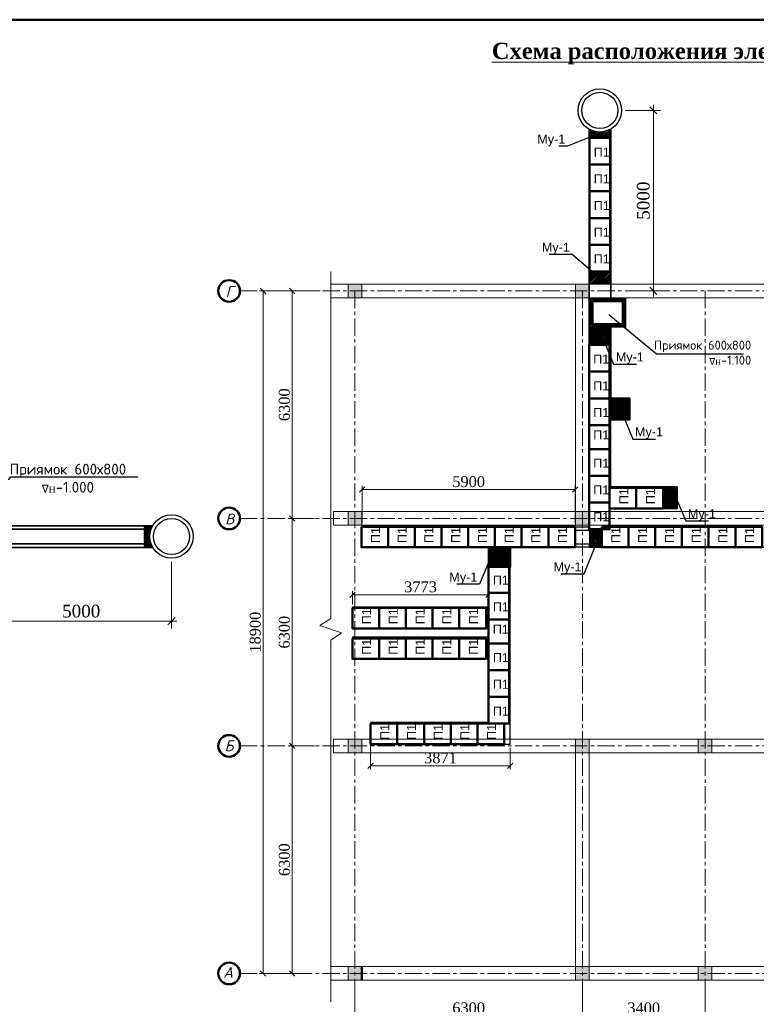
# Model space of a CAD drawing. Header units: millimetres. Extents: x 2063114 to 14983986, y -126020516 to 213791.
# Tile 591 of 656: x 2346492 to 2366898, y -179676 to -152409. Entities that reach past the tile are written whole.
import ezdxf
from ezdxf import colors
from ezdxf.entities.mleader import LeaderData, LeaderLine
from ezdxf.math import Vec2, Vec3

# ---------------------------------------------------------------- set-up
doc = ezdxf.new("R2010")
doc.units = ezdxf.units.MM
doc.linetypes.add('ACAD_ISO10W100', pattern=[18, 12, -3, 0, -3])
doc.linetypes.add('осевая', pattern=[50.8, 31.75, -6.35, 6.35, -6.35])
doc.layers.get('Defpoints').update_dxf_attribs({"color": 6, "lineweight": 35})
for name, color, linetype, lineweight in [('.', 7, 'Continuous', 15), ('_0', 7, 'Continuous', 20), ('АСО-Размеры-цепочки', 7, 'Continuous', 13), ('Надпись', 7, 'Continuous', 15), ('план', 7, 'Continuous', 20), ('раз.нар', 250, 'Continuous', 20), ('сплошная_толстая', 7, 'Continuous', 50)]:
    doc.layers.add(name, color=color, linetype=linetype, lineweight=lineweight)
doc.layers.add('пунктир', color=1, linetype='ACAD_ISO10W100')
doc.styles.add('GOST 2.304', font='isocpeur.ttf', dxfattribs={"oblique": 15})
doc.styles.add('ISO_1.0', font='isocpeur.ttf')
doc.styles.add('SIMPLEX', font='times.ttf', dxfattribs={"width": 0.7})
doc.styles.get("Standard").update_dxf_attribs({"font": 'arial.ttf'})
doc.styles.add('TIEMS', font='times.ttf')
doc.styles.add('TIMES', font='times.ttf')
doc.styles.add('Times New Roman', font='times.ttf')
doc.styles.add('V@ler@Live', font='isocpeui.ttf')
doc.dimstyles.new('Dim(100)', dxfattribs={"dimscale": 100, "dimtxt": 3.5, "dimasz": 2, "dimexe": 2, "dimexo": 2, "dimgap": 1, "dimtad": 1, "dimdec": 0, "dimdsep": 46, "dimtxsty": 'SIMPLEX', "dimblk": 'OBLIQUE', "dimcen": 2.5, "dimdle": 1.5, "dimclrd": 256, "dimclre": 256, "dimclrt": 256, "dimadec": 0, "dimazin": 0, "dimtfac": 0.75, "dimtdec": 0, "dimtmove": 1, "dimatfit": 3, "dimfxl": 1, "dimtolj": 1, "dimtzin": 0, "dimlwd": -1, "dimlwe": -1, "dimarcsym": 0})
doc.dimstyles.new('Миржалол100', dxfattribs={"dimtxt": 300, "dimasz": 150, "dimexe": 100, "dimexo": 100, "dimgap": 63, "dimtad": 1, "dimdec": 0, "dimtxsty": 'Times New Roman', "dimblk": 'OBLIQUE', "dimcen": 100, "dimclrd": 256, "dimclre": 256, "dimclrt": 256, "dimadec": 0, "dimazin": 0, "dimtfac": 1, "dimtdec": 0, "dimtmove": 1, "dimatfit": 3, "dimfxl": 800, "dimlwd": 13, "dimlwe": 13, "dimarcsym": 0})
pattern_1 = [(315, (28496.273, 8868.906), (22.4506403, 22.4506403), [])]
pattern_2 = [(45, (28496.273, 8868.906), (-22.4506403, 22.4506403), [])]

# ---------------------------------------------------------------- blocks, each defined once
blk = doc.blocks.new('263')
at = {"color": 7, "lineweight": 50, "ltscale": 150}
blk.add_lwpolyline([(1854161, -222296), (1854161, -223036), (1853591, -223036), (1853591, -222296)], close=True, dxfattribs=at)
at = {"color": 7, "ltscale": 100, "insert": (1853707, -222688), "char_height": 250, "width": 412.13, "attachment_point": 4}
blk.add_mtext('П1', dxfattribs=at)
blk = doc.blocks.new('_Oblique')
at = {"color": 0, "linetype": 'ByBlock', "lineweight": -2}
blk.add_line((-0.5, -0.5), (0.5, 0.5), dxfattribs=at)
blk = doc.blocks.new('*D3934')
at = {"layer": 'Defpoints', "color": 0, "transparency": 16777216}
for p in [(2363064, -154920), (2364047, -154920), (2363109, -159920)]:
    blk.add_point(p, dxfattribs=at)
at = {"layer": 'АСО-Размеры-цепочки', "transparency": 16777216}
for p, q in [((2364047, -160070), (2364047, -154770)), ((2363264, -154920), (2364247, -154920)), ((2363309, -159920), (2364247, -159920))]:
    blk.add_line(p, q, dxfattribs=at)
at = {"layer": 'АСО-Размеры-цепочки', "transparency": 16777216, "xscale": 200, "yscale": 200, "zscale": 200}
for p, rotation in [((2364047, -154920), 90), ((2364047, -159920), 270)]:
    blk.add_blockref('_Oblique', p, dxfattribs=dict(at, rotation=rotation))
at = {"layer": 'АСО-Размеры-цепочки', "transparency": 16777216, "insert": (2363769, -157420), "char_height": 350, "attachment_point": 5, "rotation": 90, "style": 'TIMES'}
blk.add_mtext('\\A1;5000', dxfattribs=at)
blk = doc.blocks.new('*D3936')
at = {"layer": '_0', "linetype": 'Continuous', "lineweight": 13, "transparency": 16777216}
for p, q in [((2355980, -166350), (2355980, -165320)), ((2355980, -165420), (2361880, -165420)), ((2361880, -166350), (2361880, -165320))]:
    blk.add_line(p, q, dxfattribs=at)
at = {"layer": 'Defpoints', "color": 0, "transparency": 16777216}
for p in [(2361880, -165420), (2355980, -166450), (2361880, -166450)]:
    blk.add_point(p, dxfattribs=at)
at = {"layer": '_0', "lineweight": 13, "transparency": 16777216, "xscale": 150, "yscale": 150, "zscale": 150, "rotation": 180}
blk.add_blockref('_Oblique', (2355980, -165420), dxfattribs=at)
at = {"layer": '_0', "lineweight": 13, "transparency": 16777216, "xscale": 150, "yscale": 150, "zscale": 150}
blk.add_blockref('_Oblique', (2361880, -165420), dxfattribs=at)
at = {"layer": '_0', "lineweight": 30, "transparency": 16777216, "insert": (2358930, -165204), "char_height": 300, "attachment_point": 5, "style": 'Times New Roman'}
blk.add_mtext('5900', dxfattribs=at)
blk = doc.blocks.new('*D3937')
at = {"layer": '_0', "linetype": 'Continuous', "lineweight": 13, "transparency": 16777216}
for p, q in [((2355710, -168598), (2355710, -168233)), ((2359483, -168568), (2359483, -168233)), ((2359483, -168333), (2355710, -168333))]:
    blk.add_line(p, q, dxfattribs=at)
at = {"layer": 'Defpoints', "color": 0, "transparency": 16777216}
for p in [(2355710, -168333), (2355710, -168698), (2359483, -168668)]:
    blk.add_point(p, dxfattribs=at)
at = {"layer": '_0', "lineweight": 13, "transparency": 16777216, "xscale": 150, "yscale": 150, "zscale": 150, "rotation": 180}
blk.add_blockref('_Oblique', (2355710, -168333), dxfattribs=at)
at = {"layer": '_0', "lineweight": 13, "transparency": 16777216, "xscale": 150, "yscale": 150, "zscale": 150}
blk.add_blockref('_Oblique', (2359483, -168333), dxfattribs=at)
at = {"layer": '_0', "lineweight": 30, "transparency": 16777216, "insert": (2357597, -168117), "char_height": 300, "attachment_point": 5, "style": 'Times New Roman'}
blk.add_mtext('3773', dxfattribs=at)
blk = doc.blocks.new('*D3938')
at = {"layer": '_0', "linetype": 'Continuous', "lineweight": 13, "transparency": 16777216}
for p, q in [((2356213, -172351), (2356213, -173171)), ((2360083, -172572), (2360083, -173171)), ((2360083, -173071), (2356213, -173071))]:
    blk.add_line(p, q, dxfattribs=at)
at = {"layer": 'Defpoints', "color": 0, "transparency": 16777216}
for p in [(2356213, -172251), (2360083, -172472), (2356213, -173071)]:
    blk.add_point(p, dxfattribs=at)
at = {"layer": '_0', "lineweight": 13, "transparency": 16777216, "xscale": 150, "yscale": 150, "zscale": 150, "rotation": 180}
blk.add_blockref('_Oblique', (2356213, -173071), dxfattribs=at)
at = {"layer": '_0', "lineweight": 13, "transparency": 16777216, "xscale": 150, "yscale": 150, "zscale": 150}
blk.add_blockref('_Oblique', (2360083, -173071), dxfattribs=at)
at = {"layer": '_0', "lineweight": 30, "transparency": 16777216, "insert": (2358148, -172855), "char_height": 300, "attachment_point": 5, "style": 'Times New Roman'}
blk.add_mtext('3871', dxfattribs=at)
blk = doc.blocks.new('*D3947')
at = {"layer": 'Defpoints', "color": 0, "transparency": 16777216}
for p in [(2345697, -167265), (2350697, -167221), (2350697, -169067)]:
    blk.add_point(p, dxfattribs=at)
at = {"layer": 'АСО-Размеры-цепочки', "transparency": 16777216}
for p, q in [((2345697, -167465), (2345697, -169267)), ((2350697, -167421), (2350697, -169267)), ((2345547, -169067), (2350847, -169067))]:
    blk.add_line(p, q, dxfattribs=at)
at = {"layer": 'АСО-Размеры-цепочки', "transparency": 16777216, "xscale": 200, "yscale": 200, "zscale": 200, "rotation": 180}
blk.add_blockref('_Oblique', (2345697, -169067), dxfattribs=at)
at = {"layer": 'АСО-Размеры-цепочки', "transparency": 16777216, "xscale": 200, "yscale": 200, "zscale": 200}
blk.add_blockref('_Oblique', (2350697, -169067), dxfattribs=at)
at = {"layer": 'АСО-Размеры-цепочки', "transparency": 16777216, "insert": (2348197, -168789), "char_height": 350, "attachment_point": 5, "style": 'TIMES'}
blk.add_mtext('\\A1;5000', dxfattribs=at)
blk = doc.blocks.new('*D3948')
at = {"linetype": 'Continuous', "lineweight": 13, "transparency": 16777216}
for p, q in [((2354468, -172521), (2353939, -172521)), ((2354039, -178821), (2354039, -172521)), ((2354468, -178821), (2353939, -178821))]:
    blk.add_line(p, q, dxfattribs=at)
at = {"layer": 'Defpoints', "color": 0, "transparency": 16777216}
for p in [(2354039, -172521), (2354568, -172521), (2354568, -178821)]:
    blk.add_point(p, dxfattribs=at)
at = {"lineweight": 13, "transparency": 16777216, "xscale": 150, "yscale": 150, "zscale": 150}
for p, rotation in [((2354039, -172521), 90), ((2354039, -178821), 270)]:
    blk.add_blockref('_Oblique', p, dxfattribs=dict(at, rotation=rotation))
at = {"transparency": 16777216, "insert": (2353824, -175671), "char_height": 300, "attachment_point": 5, "rotation": 90, "style": 'Times New Roman', "bg_fill": 3, "box_fill_scale": 1.1, "bg_fill_color": 256, "bg_fill_true_color": 13158600, "bg_fill_transparency": 0}
blk.add_mtext('6300', dxfattribs=at)
blk = doc.blocks.new('*D3949')
at = {"linetype": 'Continuous', "lineweight": 13, "transparency": 16777216}
for p, q in [((2354658, -166221), (2353939, -166221)), ((2354039, -172521), (2354039, -166221)), ((2354658, -172521), (2353939, -172521))]:
    blk.add_line(p, q, dxfattribs=at)
at = {"layer": 'Defpoints', "color": 0, "transparency": 16777216}
for p in [(2354039, -166221), (2354758, -166221), (2354758, -172521)]:
    blk.add_point(p, dxfattribs=at)
at = {"lineweight": 13, "transparency": 16777216, "xscale": 150, "yscale": 150, "zscale": 150}
for p, rotation in [((2354039, -166221), 90), ((2354039, -172521), 270)]:
    blk.add_blockref('_Oblique', p, dxfattribs=dict(at, rotation=rotation))
at = {"transparency": 16777216, "insert": (2353824, -169371), "char_height": 300, "attachment_point": 5, "rotation": 90, "style": 'Times New Roman', "bg_fill": 3, "box_fill_scale": 1.1, "bg_fill_color": 256, "bg_fill_true_color": 13158600, "bg_fill_transparency": 0}
blk.add_mtext('6300', dxfattribs=at)
blk = doc.blocks.new('*D3950')
at = {"linetype": 'Continuous', "lineweight": 13, "transparency": 16777216}
for p, q in [((2354819, -159921), (2353939, -159921)), ((2354039, -166221), (2354039, -159921)), ((2354658, -166221), (2353939, -166221))]:
    blk.add_line(p, q, dxfattribs=at)
at = {"layer": 'Defpoints', "color": 0, "transparency": 16777216}
for p in [(2354039, -159921), (2354919, -159921), (2354758, -166221)]:
    blk.add_point(p, dxfattribs=at)
at = {"lineweight": 13, "transparency": 16777216, "xscale": 150, "yscale": 150, "zscale": 150}
for p, rotation in [((2354039, -159921), 90), ((2354039, -166221), 270)]:
    blk.add_blockref('_Oblique', p, dxfattribs=dict(at, rotation=rotation))
at = {"transparency": 16777216, "insert": (2353824, -163071), "char_height": 300, "attachment_point": 5, "rotation": 90, "style": 'Times New Roman', "bg_fill": 3, "box_fill_scale": 1.1, "bg_fill_color": 256, "bg_fill_true_color": 13158600, "bg_fill_transparency": 0}
blk.add_mtext('6300', dxfattribs=at)
blk = doc.blocks.new('*D3951')
at = {"linetype": 'Continuous', "lineweight": 13, "transparency": 16777216}
for p, q in [((2354510, -159921), (2353133, -159921)), ((2353233, -178821), (2353233, -159921)), ((2354510, -178821), (2353133, -178821))]:
    blk.add_line(p, q, dxfattribs=at)
at = {"layer": 'Defpoints', "color": 0, "transparency": 16777216}
for p in [(2353233, -159921), (2354610, -159921), (2354610, -178821)]:
    blk.add_point(p, dxfattribs=at)
at = {"lineweight": 13, "transparency": 16777216, "xscale": 150, "yscale": 150, "zscale": 150}
for p, rotation in [((2353233, -159921), 90), ((2353233, -178821), 270)]:
    blk.add_blockref('_Oblique', p, dxfattribs=dict(at, rotation=rotation))
at = {"transparency": 16777216, "insert": (2353017, -169371), "char_height": 300, "attachment_point": 5, "rotation": 90, "style": 'Times New Roman', "bg_fill": 3, "box_fill_scale": 1.1, "bg_fill_color": 256, "bg_fill_true_color": 13158600, "bg_fill_transparency": 0}
blk.add_mtext('18900', dxfattribs=at)
blk = doc.blocks.new('*D3952')
at = {"linetype": 'Continuous', "lineweight": 13, "transparency": 16777216}
for p, q in [((2355780, -179111), (2355780, -180092)), ((2362080, -179111), (2362080, -180092)), ((2355780, -179992), (2362080, -179992))]:
    blk.add_line(p, q, dxfattribs=at)
at = {"layer": 'Defpoints', "color": 0, "transparency": 16777216}
for p in [(2355780, -179011), (2362080, -179011), (2362080, -179992)]:
    blk.add_point(p, dxfattribs=at)
at = {"lineweight": 13, "transparency": 16777216, "xscale": 150, "yscale": 150, "zscale": 150, "rotation": 180}
blk.add_blockref('_Oblique', (2355780, -179992), dxfattribs=at)
at = {"lineweight": 13, "transparency": 16777216, "xscale": 150, "yscale": 150, "zscale": 150}
blk.add_blockref('_Oblique', (2362080, -179992), dxfattribs=at)
at = {"transparency": 16777216, "insert": (2358930, -179777), "char_height": 300, "attachment_point": 5, "style": 'Times New Roman', "bg_fill": 3, "box_fill_scale": 1.1, "bg_fill_color": 256, "bg_fill_true_color": 13158600, "bg_fill_transparency": 0}
blk.add_mtext('6300', dxfattribs=at)
blk = doc.blocks.new('*D3953')
at = {"linetype": 'Continuous', "lineweight": 13, "transparency": 16777216}
for p, q in [((2362080, -179111), (2362080, -180092)), ((2365480, -179111), (2365480, -180092)), ((2362080, -179992), (2365480, -179992))]:
    blk.add_line(p, q, dxfattribs=at)
at = {"layer": 'Defpoints', "color": 0, "transparency": 16777216}
for p in [(2362080, -179011), (2365480, -179011), (2365480, -179992)]:
    blk.add_point(p, dxfattribs=at)
at = {"lineweight": 13, "transparency": 16777216, "xscale": 150, "yscale": 150, "zscale": 150, "rotation": 180}
blk.add_blockref('_Oblique', (2362080, -179992), dxfattribs=at)
at = {"lineweight": 13, "transparency": 16777216, "xscale": 150, "yscale": 150, "zscale": 150}
blk.add_blockref('_Oblique', (2365480, -179992), dxfattribs=at)
at = {"transparency": 16777216, "insert": (2363780, -179777), "char_height": 300, "attachment_point": 5, "style": 'Times New Roman', "bg_fill": 3, "box_fill_scale": 1.1, "bg_fill_color": 256, "bg_fill_true_color": 13158600, "bg_fill_transparency": 0}
blk.add_mtext('3400', dxfattribs=at)
blk = doc.blocks.new('*D3955')
at = {"linetype": 'Continuous', "lineweight": 13, "transparency": 16777216}
for p, q in [((2365480, -179111), (2365480, -180092)), ((2370080, -179111), (2370080, -180092)), ((2365480, -179992), (2370080, -179992))]:
    blk.add_line(p, q, dxfattribs=at)
at = {"layer": 'Defpoints', "color": 0, "transparency": 16777216}
for p in [(2365480, -179011), (2370080, -179011), (2370080, -179992)]:
    blk.add_point(p, dxfattribs=at)
at = {"lineweight": 13, "transparency": 16777216, "xscale": 150, "yscale": 150, "zscale": 150, "rotation": 180}
blk.add_blockref('_Oblique', (2365480, -179992), dxfattribs=at)
at = {"lineweight": 13, "transparency": 16777216, "xscale": 150, "yscale": 150, "zscale": 150}
blk.add_blockref('_Oblique', (2370080, -179992), dxfattribs=at)
at = {"transparency": 16777216, "insert": (2367780, -179777), "char_height": 300, "attachment_point": 5, "style": 'Times New Roman', "bg_fill": 3, "box_fill_scale": 1.1, "bg_fill_color": 256, "bg_fill_true_color": 13158600, "bg_fill_transparency": 0}
blk.add_mtext('4600', dxfattribs=at)
blk = doc.blocks.new('ккнг')
at = {"ltscale": 150, "transparency": 33554687}
h = blk.add_hatch(color=253, dxfattribs=at)
h.dxf.hatch_style = 1
h.paths.add_polyline_path([(2324084, -156498), (2323704, -156498), (2323704, -156878), (2324084, -156878)])
h = blk.add_hatch(color=253, dxfattribs=at)
h.dxf.hatch_style = 1
h.paths.add_polyline_path([(2330384, -156498), (2330004, -156498), (2330004, -156878), (2330384, -156878)])
h = blk.add_hatch(color=253, dxfattribs=at)
h.dxf.hatch_style = 1
h.paths.add_polyline_path([(2324084, -162798), (2323704, -162798), (2323704, -163178), (2324084, -163178)])
h = blk.add_hatch(color=253, dxfattribs=at)
h.dxf.hatch_style = 1
h.paths.add_polyline_path([(2330384, -162798), (2330004, -162798), (2330004, -163178), (2330384, -163178)])
h = blk.add_hatch(color=253, dxfattribs=at)
h.dxf.hatch_style = 1
h.paths.add_polyline_path([(2324084, -169478), (2323704, -169478), (2323704, -169098), (2324084, -169098)])
h = blk.add_hatch(color=253, dxfattribs=at)
h.dxf.hatch_style = 1
h.paths.add_polyline_path([(2330384, -169098), (2330004, -169098), (2330004, -169478), (2330384, -169478)])
h = blk.add_hatch(color=253, dxfattribs=at)
h.dxf.hatch_style = 1
h.paths.add_polyline_path([(2333784, -169098), (2333404, -169098), (2333404, -169478), (2333784, -169478)])
h = blk.add_hatch(color=253, dxfattribs=at)
h.dxf.hatch_style = 1
h.paths.add_polyline_path([(2324084, -175398), (2323704, -175398), (2323704, -175778), (2324084, -175778)])
h = blk.add_hatch(color=253, dxfattribs=at)
h.dxf.hatch_style = 1
h.paths.add_polyline_path([(2330384, -175398), (2330004, -175398), (2330004, -175778), (2330384, -175778)])
h = blk.add_hatch(color=253, dxfattribs=at)
h.dxf.hatch_style = 1
h.paths.add_polyline_path([(2333784, -175398), (2333404, -175398), (2333404, -175778), (2333784, -175778)])
at = {"color": 253, "ltscale": 150}
for p, q in [((2323223, -156498), (2345884, -156498)), ((2323223, -156878), (2345504, -156878)), ((2330004, -162798), (2330004, -156878)), ((2330384, -162798), (2330384, -156878)), ((2323304, -162798), (2323304, -163178)), ((2323304, -162798), (2345504, -162798)), ((2323304, -163178), (2345504, -163178)), ((2323304, -169478), (2323304, -169098)), ((2323304, -169098), (2338384, -169098)), ((2323304, -169478), (2338004, -169478)), ((2330004, -175398), (2330004, -169478)), ((2330384, -175398), (2330384, -169478)), ((2345504, -175398), (2323223, -175398)), ((2345884, -175778), (2323223, -175778))]:
    blk.add_line(p, q, dxfattribs=at)
for points in [[(2323704, -156498), (2324084, -156498), (2324084, -156878), (2323704, -156878)], [(2330004, -156498), (2330384, -156498), (2330384, -156878), (2330004, -156878)], [(2323704, -162798), (2324084, -162798), (2324084, -163178), (2323704, -163178)], [(2330004, -162798), (2330384, -162798), (2330384, -163178), (2330004, -163178)], [(2323704, -169478), (2324084, -169478), (2324084, -169098), (2323704, -169098)], [(2330004, -169098), (2330384, -169098), (2330384, -169478), (2330004, -169478)], [(2333404, -169098), (2333784, -169098), (2333784, -169478), (2333404, -169478)], [(2323704, -175398), (2324084, -175398), (2324084, -175778), (2323704, -175778)], [(2330004, -175398), (2330384, -175398), (2330384, -175778), (2330004, -175778)], [(2333404, -175398), (2333784, -175398), (2333784, -175778), (2333404, -175778)]]:
    blk.add_lwpolyline(points, close=True, dxfattribs=at)
at = {"layer": '_0'}
blk.add_lwpolyline([(2323223, -176377), (2323223, -166357), (2323523, -166157), (2322923, -165957), (2323223, -165757), (2323223, -156146)], dxfattribs=at)
at = {"layer": 'сплошная_толстая', "color": 253, "ltscale": 150}
blk.add_line((2324084, -175778), (2324084, -175398), dxfattribs=at)

msp = doc.modelspace()

# ---------------------------------------------------------------- hatches: boundary and pattern name
at = {"layer": '.', "lineweight": 0, "transparency": 33554687}
h = msp.add_hatch(dxfattribs=at)
h.set_pattern_fill('ANSI31', color=256, scale=10)
h.set_pattern_definition([(45, (202807.19, 98323.128), (-22.4506403, 22.4506403), [])])
h.paths.add_polyline_path([(2362764.35172, -155485.41081, -0.1715728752), (2362364.35172, -155485.41081), (2362364.35172, -155681.84277), (2362764.35172, -155681.84277)])
h.paths.add_polyline_path([(2362849.35172, -155447.71686, -0.0388012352), (2362764.35172, -155485.41081), (2362764.35172, -155681.84277), (2362849.35172, -155681.84277)])
h.paths.add_polyline_path([(2362364.35172, -155485.41081, -0.0388012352), (2362279.35172, -155447.71686), (2362279.35172, -155681.84277), (2362364.35172, -155681.84277)])
h = msp.add_hatch(dxfattribs=at)
h.set_pattern_fill('ANSI31', color=256, scale=10)
h.set_pattern_definition(pattern_2)
h.paths.add_polyline_path([(2362279.35172, -159381.84277), (2362864.35172, -159381.84277), (2362864.35172, -159719.72538), (2362279.35172, -159719.72538)])
h = msp.add_hatch(dxfattribs=at)
h.set_pattern_fill('ANSI31', color=256, scale=10)
h.set_pattern_definition([(45, (470941.524, 49391.993), (-22.4506403, 22.4506403), [])])
h.paths.add_polyline_path([(2363280.32925, -160121.84277), (2362280.32925, -160121.84277), (2362280.32925, -160921.84277), (2363280.32925, -160921.84277)])
h.paths.add_polyline_path([(2363180.32925, -160221.84277), (2363180.32925, -160821.84277), (2362380.32925, -160821.84277), (2362380.32925, -160221.84277)], flags=16)
h = msp.add_hatch(dxfattribs=at)
h.set_pattern_fill('ANSI31', color=256, scale=10)
h.set_pattern_definition(pattern_2)
h.paths.add_polyline_path([(2362264.35172, -161414.72538), (2362864.35172, -161414.72538), (2362864.35172, -160921.84277), (2362264.35172, -160921.84277)])
h = msp.add_hatch(dxfattribs=at)
h.set_pattern_fill('ANSI31', color=256, scale=10)
h.set_pattern_definition(pattern_2)
h.paths.add_polyline_path([(2363394.79256, -162887.99861), (2362864.35172, -162887.99861), (2362864.35172, -163487.99861), (2363394.79256, -163487.99861)])
h = msp.add_hatch(dxfattribs=at)
h.set_pattern_fill('ANSI31', color=256, scale=10, angle=-90)
h.set_pattern_definition(pattern_1)
h.paths.add_polyline_path([(2364703.95895, -165342.62989), (2364314.35172, -165342.62989), (2364314.35172, -165942.62989), (2364703.95895, -165942.62989)])
h = msp.add_hatch(dxfattribs=at)
h.set_pattern_fill('ANSI31', color=256, scale=10, angle=-90)
h.set_pattern_definition([(315, (2603939.445, 1993036.377), (22.4506403, 22.4506403), [])])
h.paths.add_polyline_path([(2350130.90648, -166920.78408, -0.1715728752), (2350130.90648, -166520.78408), (2349934.47452, -166520.78408), (2349934.47452, -166920.78408)])
h.paths.add_polyline_path([(2350168.60043, -167005.78408, -0.0388012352), (2350130.90648, -166920.78408), (2349934.47452, -166920.78408), (2349934.47452, -167005.78408)])
h.paths.add_polyline_path([(2350130.90648, -166520.78408, -0.0388012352), (2350168.60043, -166435.78408), (2349934.47452, -166435.78408), (2349934.47452, -166520.78408)])
h = msp.add_hatch(dxfattribs=at)
h.set_pattern_fill('ANSI31', color=256, scale=10, angle=-90)
h.set_pattern_definition(pattern_1)
h.paths.add_polyline_path([(2362617.77837, -166519.72538), (2362280.32925, -166519.72538), (2362280.32925, -167019.72538), (2362617.77837, -167019.72538)])
h = msp.add_hatch(dxfattribs=at)
h.set_pattern_fill('ANSI31', color=256, scale=10, angle=-90)
h.set_pattern_definition(pattern_1)
h.paths.add_polyline_path([(2360099.12505, -167053.39494), (2359499.12505, -167053.39494), (2359499.12505, -167570.47705), (2360099.12505, -167570.47705)])

# ---------------------------------------------------------------- linework, layer by layer
for p, q in [((2364129.96906, -161675.51331, 0.82749), (2362815.81783, -160577.72179, 0.82749)), ((2366542.55525, -161675.51331, 0.82749), (2364129.96906, -161675.51331, 0.82749))]:
    msp.add_line(p, q)
at = {"lineweight": 0}
for points in [[(2363280.32925, -160121.84277), (2362280.32925, -160121.84277), (2362280.32925, -160921.84277), (2363280.32925, -160921.84277)], [(2363180.32925, -160221.84277), (2362380.32925, -160221.84277), (2362380.32925, -160821.84277), (2363180.32925, -160821.84277)]]:
    msp.add_lwpolyline(points, close=True, dxfattribs=at)
at = {"color": 7, "lineweight": 50, "ltscale": 150}
for points in [[(2362834.35172, -164299.72538), (2362834.35172, -163634.72538), (2362264.35172, -163634.72538), (2362264.35172, -164299.72538)], [(2360053.33365, -169681.80749), (2360053.33365, -169016.80749), (2359483.33365, -169016.80749), (2359483.33365, -169681.80749)]]:
    msp.add_lwpolyline(points, close=True, dxfattribs=at)
for centre, radius in [((2362564.35172, -154919.72538), 600), ((2362564.35172, -154919.72538), 500), ((2350696.59191, -166720.78408), 600), ((2350696.59191, -166720.78408), 500)]:
    msp.add_circle(centre, radius)
at = {"layer": '_0', "color": 0, "linetype": 'ByBlock', "lineweight": 35}
for p, q in [((2362264.35172, -155439.34062), (2362264.35172, -160121.84277)), ((2362279.35172, -155681.84277), (2362279.35172, -155447.71686)), ((2362849.35172, -155681.84277), (2362849.35172, -155447.71686)), ((2362864.35172, -155439.34062), (2362864.35172, -160121.84277)), ((2350176.97667, -166420.78408), (2345494.47452, -166420.78408)), ((2350130.90648, -166520.78408), (2345494.47452, -166520.78408)), ((2349934.47452, -166435.78408), (2350168.60043, -166435.78408)), ((2350130.90648, -166920.78408), (2345494.47452, -166920.78408)), ((2350176.97667, -167020.78408), (2345494.47452, -167020.78408)), ((2349934.47452, -167005.78408), (2350168.60043, -167005.78408))]:
    msp.add_line(p, q, dxfattribs=at)
at = {"layer": '_0', "color": 0, "lineweight": 30}
for points in [[(2362864.35172, -159719.72538), (2362264.35172, -159719.72538), (2362264.35172, -159381.84277), (2362864.35172, -159381.84277)], [(2362279.35172, -159381.84277), (2362864.35172, -159381.84277), (2362864.35172, -159719.72538), (2362279.35172, -159719.72538)], [(2362264.35172, -161414.72538), (2362864.35172, -161414.72538), (2362864.35172, -160921.84277), (2362264.35172, -160921.84277)], [(2363394.79256, -162887.99861), (2362864.35172, -162887.99861), (2362864.35172, -163487.99861), (2363394.79256, -163487.99861)], [(2364703.95895, -165342.62989), (2364314.35172, -165342.62989), (2364314.35172, -165942.62989), (2364703.95895, -165942.62989)], [(2361877.77837, -166449.72538), (2362280.32925, -166449.72538), (2362280.32925, -167019.72538), (2361877.77837, -167019.72538)], [(2362617.77837, -166519.72538), (2362280.32925, -166519.72538), (2362280.32925, -167019.72538), (2362617.77837, -167019.72538)], [(2360099.12505, -167053.39494), (2359499.12505, -167053.39494), (2359499.12505, -167570.47705), (2360099.12505, -167570.47705)]]:
    msp.add_lwpolyline(points, close=True, dxfattribs=at)
for points in [[(2362264.35172, -166419.72538), (2362264.35172, -160121.84277)], [(2362264.35172, -160121.84277), (2362864.35172, -160121.84277)], [(2362864.35172, -160921.84277), (2362864.35172, -162887.99861), (2363394.79256, -162887.99861)], [(2363394.79256, -162887.99861), (2363394.79256, -163487.99861)], [(2364703.95895, -165342.62989), (2362864.35172, -165342.62989), (2362864.35172, -163487.99861), (2363394.79256, -163487.99861)], [(2364703.95895, -165342.62989), (2364703.95895, -165942.62989)], [(2361880.32925, -166449.72538), (2362280.32925, -166449.72538)], [(2361880.32925, -166549.72538), (2362280.32925, -166549.72538)], [(2362264.35172, -166519.72538), (2362264.35172, -166381.079)], [(2355710.32925, -168668.10377), (2359483.33365, -168668.10377), (2359483.33365, -167019.72538), (2355981.59483, -167019.72538)], [(2356212.78826, -172471.80749), (2360083.33365, -172471.80749), (2360083.33365, -167019.72538)], [(2360083.33365, -167019.72538), (2361880.32925, -167019.72538)], [(2361880.32925, -166919.72538), (2361880.32925, -167019.72538)], [(2361880.32925, -166919.72538), (2362280.32925, -166919.72538)], [(2362280.32925, -167019.72538), (2362280.32925, -166919.72538)], [(2362280.32925, -167019.72538), (2369177.77837, -167019.72538)], [(2355710.32925, -168668.10377), (2355710.32925, -169268.10377)], [(2355710.32925, -169268.10377), (2359483.33365, -169268.10377), (2359483.33365, -169512.32319), (2355710.32925, -169512.32319)], [(2355710.32925, -169512.32319), (2355710.32925, -170112.32319)], [(2355710.32925, -170112.32319), (2359483.33365, -170112.32319), (2359483.33365, -171871.80749), (2356212.78826, -171871.80749)], [(2356212.78826, -171871.80749), (2356212.78826, -172471.80749)]]:
    msp.add_lwpolyline(points, dxfattribs=at)
at = {"layer": 'план', "color": 0, "lineweight": 50}
msp.add_lwpolyline([(2319098.69544, -152408.61999), (2383998.69544, -152408.61999), (2383998.69544, -193408.61999), (2319098.69544, -193408.61999)], close=True, dxfattribs=at)
at = {"layer": 'пунктир', "linetype": 'осевая', "lineweight": 9, "ltscale": 15}
for p, q in [((2352594.70057, -159920.78408), (2377580.32925, -159920.78408)), ((2355780.32925, -159920.78408), (2355780.32925, -180714.97741)), ((2362080.32925, -159920.78408), (2362080.32925, -180714.97741)), ((2352594.70057, -166220.78408), (2377580.32925, -166220.78408)), ((2352594.70057, -172520.78408), (2377580.32925, -172520.78408)), ((2352594.70057, -178820.78408), (2377580.32925, -178820.78408))]:
    msp.add_line(p, q, dxfattribs=at)
at = {"layer": 'раз.нар', "color": 252, "lineweight": 0}
for points in [[(2356880.32925, -167019.72538), (2361880.32925, -167019.72538)], [(2362280.32925, -167019.72538), (2368980.36925, -167019.72538)]]:
    msp.add_lwpolyline(points, dxfattribs=at)
at = {"layer": 'сплошная_толстая', "ltscale": 150}
for centre in [(2352294.70057, -159920.7841), (2352294.70057, -166220.7841), (2352294.70057, -172520.7841), (2352294.70057, -178820.7841)]:
    msp.add_circle(centre, 300, dxfattribs=at)

# ---------------------------------------------------------------- block references
at = {"lineweight": 0}
for p in [(508688.13206, 66614.11615), (508688.13206, 65874.11615), (508688.13206, 65134.11615), (508688.13206, 64394.11615), (508688.13206, 63654.11615), (508673.13206, 60881.23354), (508673.13206, 60141.23354), (508673.13206, 59401.23354), (508673.13206, 57996.23354), (508673.13206, 57256.23354), (508673.13206, 56516.23354), (505892.11399, 54759.15144), (505892.11399, 54019.15144), (505892.11399, 52614.15144), (505892.11399, 51874.15144), (505892.11399, 51134.15144)]:
    msp.add_blockref('263', p, dxfattribs=at)
at = {"lineweight": 0, "rotation": 89.99999999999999}
for p in [(2140538.39279, -2019533.84955), (2141278.39279, -2019533.84955), (2133661.81945, -2020610.94504), (2134401.81945, -2020610.94504), (2135141.81945, -2020610.94504), (2135881.81945, -2020610.94504), (2136621.81945, -2020610.94504), (2137361.81945, -2020610.94504), (2138101.81945, -2020610.94504), (2138841.81945, -2020610.94504), (2140321.81945, -2020610.94504), (2141061.81945, -2020610.94504), (2141801.81945, -2020610.94504), (2142541.81945, -2020610.94504), (2143281.81945, -2020610.94504), (2144021.81945, -2020610.94504), (2133414.37032, -2022859.32343), (2134154.37032, -2022859.32343), (2134894.37032, -2022859.32343), (2135634.37032, -2022859.32343), (2136374.37032, -2022859.32343), (2133414.37032, -2023703.54285), (2134154.37032, -2023703.54285), (2134894.37032, -2023703.54285), (2135634.37032, -2023703.54285), (2136374.37032, -2023703.54285), (2133916.82933, -2026063.02714), (2134656.82933, -2026063.02714), (2135396.82933, -2026063.02714), (2136136.82933, -2026063.02714), (2136876.82933, -2026063.02714)]:
    msp.add_blockref('263', p, dxfattribs=at)

# ---------------------------------------------------------------- texts
at = {"insert": (2366755.8837, -161963.29265, 0.82749), "char_height": 250, "width": 2922.6480836, "attachment_point": 9, "style": 'ISO_1.0'}
msp.add_mtext('Приямок 600х800\\P{\\fLucida Sans Unicode|b0|i0|c204|p34;\\H0.75x;∇\\fSylfaen|b0|i0|c204|p18;\\H1.0667x;н}-1.100', dxfattribs=at)
at = {"color": 7, "ltscale": 100, "char_height": 250, "width": 412.1263257, "attachment_point": 4}
for insert in [(2362379.90652, -163907.84814), (2359598.88845, -169289.93025)]:
    msp.add_mtext('П1', dxfattribs=dict(at, insert=insert))
at = {"layer": 'Надпись', "lineweight": 15, "insert": (2359571.7853, -153046.97118), "char_height": 450, "width": 15209.9346731, "attachment_point": 1, "style": 'TIEMS'}
msp.add_mtext('{\\fTimes New Roman|b1|i0|c204|p18;\\LСхема расположения элементов плит покрытия}', dxfattribs=at)
at = {"layer": 'сплошная_толстая', "ltscale": 150, "char_height": 300, "width": 182.2851193, "attachment_point": 2, "style": 'GOST 2.304'}
for s, insert in [('Г', (2352309.32414, -159784.41355)), ('В', (2352309.32414, -166084.41355)), ('Б', (2352291.29009, -172366.3795)), ('А', (2352266.67909, -178641.7685))]:
    msp.add_mtext(s, dxfattribs=dict(at, insert=insert))

# ---------------------------------------------------------------- dimensions: what is measured, and where the dimension line sits
at = {"layer": '_0', "color": 2, "lineweight": 30}
for base, p1, p2, picture, middle in [((2361880.32925, -165419.72538), (2355980.32925, -166449.72538), (2361880.32925, -166449.72538), '*D3936', (2358930.32925, -165203.69726)), ((2355710.32925, -168333.41685), (2359483.33365, -168668.10377), (2355710.32925, -168698.10377), '*D3937', (2357596.83145, -168117.38873)), ((2356212.78826, -173070.89149), (2360083.33365, -172471.80749), (2356212.78826, -172251.42455), '*D3938', (2358148.06095, -172854.86337))]:
    dim = msp.add_linear_dim(base=base, p1=p1, p2=p2, dimstyle='Миржалол100', dxfattribs=at)
    dim.commit()
    dim.dimension.update_dxf_attribs({"geometry": picture, "text_midpoint": middle})
at = {"layer": 'АСО-Размеры-цепочки'}
dim = msp.add_linear_dim(base=(2364047.36435, -154919.72538), p1=(2363108.79848, -159919.72538), p2=(2363064.35172, -154919.72538), angle=90, dimstyle='Dim(100)', override={"dimtxsty": 'TIMES'}, dxfattribs=at)
dim.commit()
dim.dimension.update_dxf_attribs({"geometry": '*D3934', "text_midpoint": (2363769.33623, -157419.72538)})
dim = msp.add_linear_dim(base=(2350696.59191, -169066.56755), p1=(2345696.59191, -167265.23083), p2=(2350696.59191, -167220.78408), dimstyle='Dim(100)', override={"dimtxsty": 'TIMES'}, dxfattribs=at)
dim.commit()
dim.dimension.update_dxf_attribs({"geometry": '*D3947', "text_midpoint": (2348196.59191, -168788.53943)})

# ---------------------------------------------------------------- leaders
ml = msp.add_multileader_mtext('Standard')
ml.set_content('Му-1', color=256)
ml.set_leader_properties(color=256, linetype='ByLayer', lineweight=-1)
ml.build(insert=Vec2(0, 0))
ml.multileader.update_dxf_attribs({"text_left_attachment_type": 6, "text_right_attachment_type": 6, "dogleg_length": 0.36, "arrow_head_size": 150})
ctx = ml.context
ctx.base_point, ctx.char_height, ctx.arrow_head_size, ctx.landing_gap_size, ctx.plane_origin = Vec3(2360859.48041, -155912.40063), 250, 150, 60.75, Vec3(2362367.11969, -155736.33228)
ctx.left_attachment, ctx.right_attachment, ctx.text_align_type = 6, 6, 2
notes = []
notes.append((ctx, [(1, (1, 1, 0), (2361667.39089, -155912.40063), (-1, 0), 0.36, [(0, [(2362545.75449, -155558.98313)], 0, [])])]))
ctx.mtext.insert, ctx.mtext.width, ctx.mtext.alignment, ctx.mtext.flow_direction = Vec3(2361606.28089, -155588.90131), 172.479365, 3, 5
ml = msp.add_multileader_mtext('Standard')
ml.set_content('Му-1', color=256)
ml.set_leader_properties(color=256, linetype='ByLayer', lineweight=-1)
ml.build(insert=Vec2(0, 0))
ml.multileader.update_dxf_attribs({"text_left_attachment_type": 6, "text_right_attachment_type": 6, "dogleg_length": 0.36, "arrow_head_size": 150})
ctx = ml.context
ctx.base_point, ctx.char_height, ctx.arrow_head_size, ctx.landing_gap_size, ctx.plane_origin = Vec3(2360985.97821, -158909.41685), 250, 150, 60.75, Vec3(2365782.01274, -158723.42141)
ctx.left_attachment, ctx.right_attachment, ctx.text_align_type = 6, 6, 2
notes.append((ctx, [(1, (1, 1, 0), (2361793.88869, -158909.41685), (-1, 0), 0.36, [(0, [(2362497.93896, -159521.7161)], 0, [])])]))
ctx.mtext.insert, ctx.mtext.width, ctx.mtext.defined_height, ctx.mtext.alignment, ctx.mtext.flow_direction = Vec3(2361732.77869, -158585.91753), 563.0512954, 249.16236, 3, 5
ml = msp.add_multileader_mtext('Standard')
ml.set_content('Му-1', color=256)
ml.set_leader_properties(color=256, linetype='ByLayer', lineweight=-1)
ml.build(insert=Vec2(0, 0))
ml.multileader.update_dxf_attribs({"text_left_attachment_type": 6, "text_right_attachment_type": 6, "dogleg_length": 0.36, "arrow_head_size": 150})
ctx = ml.context
ctx.base_point, ctx.char_height, ctx.arrow_head_size, ctx.landing_gap_size, ctx.plane_origin = Vec3(2362945.63768, -161947.49862), 250, 150, 60.75, Vec3(2367741.67221, -161761.50319)
ctx.left_attachment, ctx.right_attachment = 6, 6
notes.append((ctx, [(0, (1, 1, 0), (2362945.27768, -161947.49862), (1, 0), 0.36, [(0, [(2362599.13126, -161114.72538)], 0, [])])]))
ctx.mtext.insert, ctx.mtext.width, ctx.mtext.defined_height, ctx.mtext.flow_direction = Vec3(2363006.38768, -161623.99931), 563.0512954, 249.16236, 5
ml = msp.add_multileader_mtext('Standard')
ml.set_content('Му-1', color=256)
ml.set_leader_properties(color=256, linetype='ByLayer', lineweight=-1)
ml.build(insert=Vec2(0, 0))
ml.multileader.update_dxf_attribs({"text_left_attachment_type": 6, "text_right_attachment_type": 6, "dogleg_length": 0.36, "arrow_head_size": 150})
ctx = ml.context
ctx.base_point, ctx.char_height, ctx.arrow_head_size, ctx.landing_gap_size, ctx.plane_origin = Vec3(2363476.07852, -164020.77185), 250, 150, 60.75, Vec3(2368272.11305, -163834.77642)
ctx.left_attachment, ctx.right_attachment = 6, 6
notes.append((ctx, [(0, (1, 1, 0), (2363475.71852, -164020.77185), (1, 0), 0.36, [(0, [(2363129.5721, -163187.9986)], 0, [])])]))
ctx.mtext.insert, ctx.mtext.width, ctx.mtext.defined_height, ctx.mtext.flow_direction = Vec3(2363536.82852, -163697.27253), 563.0512954, 249.16236, 5
at = {"color": 5, "ltscale": 100}
ml = msp.add_multileader_mtext('Standard', dxfattribs=at)
ml.set_content('{\\fISOCPEUR|b0|i0|c204|p34;\\C256;Приямок 600х800\\P\\fLucida Sans Unicode|b0|i0|c204|p34;\\H0.75x;∇\\fSylfaen|b0|i0|c204|p18;\\H1.0667x;н\\fISOCPEUR|b0|i0|c204|p34;\\H1.24996x;-1.000}', color=5, style='V@ler@Live')
ml.set_leader_properties()
ml.build(insert=Vec2(0, 0))
ml.multileader.update_dxf_attribs({"text_left_attachment_type": 6, "text_right_attachment_type": 6, "arrow_head_size": 250})
ctx = ml.context
ctx.base_point, ctx.char_height, ctx.arrow_head_size, ctx.landing_gap_size, ctx.plane_origin = Vec3(2346247.6025, -165065.45393), 300, 250, 20, Vec3(2339854.92966, -165330.41034)
ctx.left_attachment, ctx.right_attachment, ctx.text_align_type = 6, 6, 1
notes.append((ctx, [(0, (1, 1, 0), (2346239.6025, -165065.45393), (1, 0), 8, [(1, [(2345094.47452, -166920.78408)], 0, [])])]))
ctx.mtext.insert, ctx.mtext.alignment, ctx.mtext.flow_direction = Vec3(2347827.6025, -164705.45397), 2, 5
ml = msp.add_multileader_mtext('Standard')
ml.set_content('Му-1', color=256)
ml.set_leader_properties(color=256, linetype='ByLayer', lineweight=-1)
ml.build(insert=Vec2(0, 0))
ml.multileader.update_dxf_attribs({"text_left_attachment_type": 6, "text_right_attachment_type": 6, "dogleg_length": 0.36, "arrow_head_size": 150})
ctx = ml.context
ctx.base_point, ctx.char_height, ctx.arrow_head_size, ctx.landing_gap_size, ctx.plane_origin = Vec3(2364942.88129, -166287.74995), 250, 150, 60.75, Vec3(2369738.91582, -166101.75452)
ctx.left_attachment, ctx.right_attachment = 6, 6
notes.append((ctx, [(0, (1, 1, 0), (2364942.52129, -166287.74995), (1, 0), 0.36, [(0, [(2364596.37487, -165454.97671)], 0, [])])]))
ctx.mtext.insert, ctx.mtext.width, ctx.mtext.defined_height, ctx.mtext.flow_direction = Vec3(2365003.63129, -165964.25064), 563.0512954, 249.16236, 5
ml = msp.add_multileader_mtext('Standard')
ml.set_content('Му-1', color=256)
ml.set_leader_properties(color=256, linetype='ByLayer', lineweight=-1)
ml.build(insert=Vec2(0, 0))
ml.multileader.update_dxf_attribs({"text_left_attachment_type": 6, "text_right_attachment_type": 6, "dogleg_length": 0.36, "arrow_head_size": 150})
ctx = ml.context
ctx.base_point, ctx.char_height, ctx.arrow_head_size, ctx.landing_gap_size, ctx.plane_origin = Vec3(2361310.15322, -167759.2834), 250, 150, 60.75, Vec3(2366106.18775, -167573.28797)
ctx.left_attachment, ctx.right_attachment, ctx.text_align_type = 6, 6, 2
notes.append((ctx, [(1, (1, 1, 0), (2362118.06369, -167759.2834), (-1, 0), 0.36, [(0, [(2362485.60542, -166863.4916)], 0, [])])]))
ctx.mtext.insert, ctx.mtext.width, ctx.mtext.defined_height, ctx.mtext.alignment, ctx.mtext.flow_direction = Vec3(2362056.95369, -167435.78409), 563.0512954, 249.16236, 3, 5
ml = msp.add_multileader_mtext('Standard')
ml.set_content('Му-1', color=256)
ml.set_leader_properties(color=256, linetype='ByLayer', lineweight=-1)
ml.build(insert=Vec2(0, 0))
ml.multileader.update_dxf_attribs({"text_left_attachment_type": 6, "text_right_attachment_type": 6, "dogleg_length": 0.36, "arrow_head_size": 150})
ctx = ml.context
ctx.base_point, ctx.char_height, ctx.arrow_head_size, ctx.landing_gap_size, ctx.plane_origin = Vec3(2358422.93184, -168041.50125), 250, 150, 60.75, Vec3(2363218.96637, -167855.50582)
ctx.left_attachment, ctx.right_attachment, ctx.text_align_type = 6, 6, 2
notes.append((ctx, [(1, (1, 1, 0), (2359230.84232, -168041.50125), (-1, 0), 0.36, [(0, [(2359598.38405, -167145.70945)], 0, [])])]))
ctx.mtext.insert, ctx.mtext.width, ctx.mtext.defined_height, ctx.mtext.alignment, ctx.mtext.flow_direction = Vec3(2359169.73232, -167718.00193), 563.0512954, 249.16236, 3, 5
for ctx, leaders in notes:
    for number, flags, end, landing, length, lines in leaders:
        leader = LeaderData()
        leader.index, (leader.has_last_leader_line, leader.has_dogleg_vector, leader.attachment_direction) = number, flags
        leader.last_leader_point, leader.dogleg_vector, leader.dogleg_length = Vec3(end), Vec3(landing), length
        for number, points, colour, breaks in lines:
            line = LeaderLine()
            line.index, line.vertices, line.color, line.breaks = number, Vec3.list(points), colors.encode_raw_color(colour), breaks
            leader.lines.append(line)
        ctx.leaders.append(leader)

# ---------------------------------------------------------------- next in the draw order: dimensions: what is measured, and where the dimension line sits
dim = msp.add_linear_dim(base=(2354039.26582, -172520.78408), p1=(2354567.52305, -178820.78408), p2=(2354567.52305, -172520.78408), angle=90, dimstyle='Миржалол100', override={"dimtfill": 1, "dimtfillclr": 256})
dim.commit()
dim.dimension.update_dxf_attribs({"geometry": '*D3948', "text_midpoint": (2353823.67029, -175670.78408)})
dim = msp.add_linear_dim(base=(2362080.32925, -179992.21498), p1=(2355780.32925, -179010.78408), p2=(2362080.32925, -179010.78408), dimstyle='Миржалол100', override={"dimtfill": 1, "dimtfillclr": 256})
dim.commit()
dim.dimension.update_dxf_attribs({"geometry": '*D3952', "text_midpoint": (2358930.32925, -179776.61945)})

# ---------------------------------------------------------------- next in the draw order: dimensions: what is measured, and where the dimension line sits
dim = msp.add_linear_dim(base=(2354039.26582, -166220.78408), p1=(2354757.52305, -172520.78408), p2=(2354757.52305, -166220.78408), angle=90, dimstyle='Миржалол100', override={"dimtfill": 1, "dimtfillclr": 256})
dim.commit()
dim.dimension.update_dxf_attribs({"geometry": '*D3949', "text_midpoint": (2353823.67029, -169370.78408)})
dim = msp.add_linear_dim(base=(2365480.32925, -179992.21498), p1=(2362080.32925, -179010.78408), p2=(2365480.32925, -179010.78408), dimstyle='Миржалол100', override={"dimtfill": 1, "dimtfillclr": 256})
dim.commit()
dim.dimension.update_dxf_attribs({"geometry": '*D3953', "text_midpoint": (2363780.32925, -179776.61945)})

# ---------------------------------------------------------------- next in the draw order: linework, layer by layer
at = {"layer": 'пунктир', "linetype": 'осевая', "lineweight": 9, "ltscale": 15}
msp.add_line((2365480.32925, -159920.78408), (2365480.32925, -180791.37062), dxfattribs=at)

# ---------------------------------------------------------------- next in the draw order: dimensions: what is measured, and where the dimension line sits
dim = msp.add_linear_dim(base=(2354039.26582, -159920.78408), p1=(2354757.52305, -166220.78408), p2=(2354918.67733, -159920.78408), angle=90, dimstyle='Миржалол100', override={"dimtfill": 1, "dimtfillclr": 256})
dim.commit()
dim.dimension.update_dxf_attribs({"geometry": '*D3950', "text_midpoint": (2353823.67029, -163070.78408)})

# ---------------------------------------------------------------- next in the draw order: dimensions: what is measured, and where the dimension line sits
dim = msp.add_linear_dim(base=(2353232.65613, -159920.7841), p1=(2354610.30031, -178820.78408), p2=(2354610.30001, -159920.7841), angle=90, dimstyle='Миржалол100', override={"dimtfill": 1, "dimtfillclr": 256})
dim.commit()
dim.dimension.update_dxf_attribs({"geometry": '*D3951', "text_midpoint": (2353016.62802, -169370.78409)})
dim = msp.add_linear_dim(base=(2370080.32925, -179992.21498), p1=(2365480.32925, -179010.78408), p2=(2370080.32925, -179010.78408), dimstyle='Миржалол100', override={"dimtfill": 1, "dimtfillclr": 256})
dim.commit()
dim.dimension.update_dxf_attribs({"geometry": '*D3955', "text_midpoint": (2367780.32925, -179776.61945)})

# ---------------------------------------------------------------- next in the draw order: block references
at = {"layer": '_0'}
msp.add_blockref('ккнг', (31885.85473, -3232.65271), dxfattribs=at)

doc.saveas('drawing.dxf')
